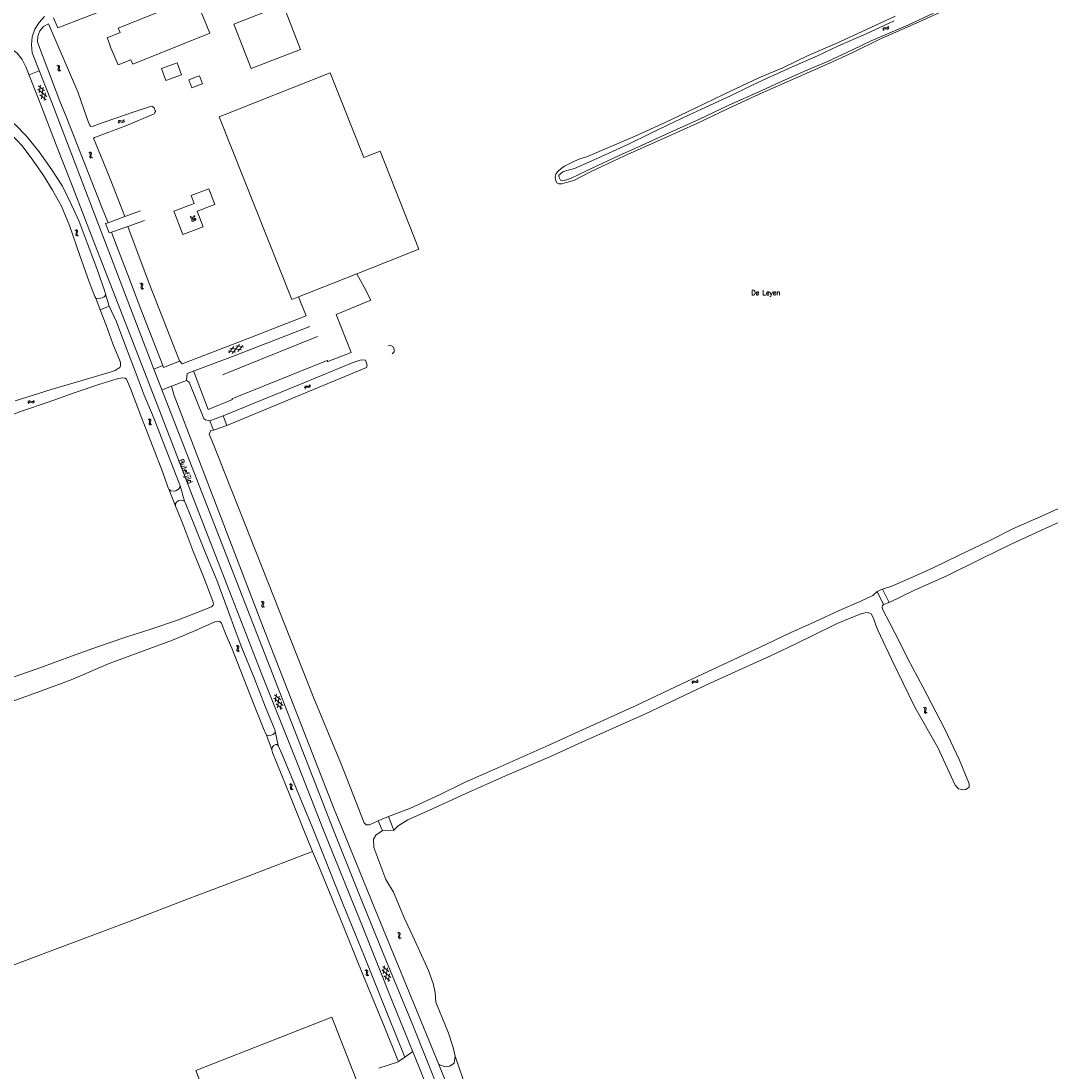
# Model space of a CAD drawing. Header units: metres. Extents: x 189705 to 199106, y 581686 to 588448.
# Tile 289 of 555: x 193174 to 193574, y 585906 to 586314. Entities that reach past the tile are written whole.
import ezdxf

# ---------------------------------------------------------------- set-up
doc = ezdxf.new("R2010")
doc.units = ezdxf.units.M
doc.layers.add('B-WA-OG-GBKN-G', color=7, linetype='Continuous', lineweight=18)
doc.styles.add('Style-STANDARD', font='STANDARD.shx')

msp = doc.modelspace()

# ---------------------------------------------------------------- linework, layer by layer
at = {"layer": 'B-WA-OG-GBKN-G'}
for p, q in [((193510.716, 586311.372), (193510.866, 586311.752)), ((193508.659, 586310.577), (193508.808, 586310.956)), ((193508.808, 586310.956), (193509.029, 586311.198)), ((193508.891, 586310.138), (193509.042, 586310.516)), ((193509.029, 586311.198), (193509.363, 586311.251)), ((193509.042, 586310.516), (193509.266, 586310.756)), ((193509.266, 586310.756), (193509.588, 586310.808)), ((193509.363, 586311.251), (193509.761, 586311.164)), ((193509.588, 586310.808), (193509.994, 586310.725)), ((193509.761, 586311.164), (193510.16, 586311.077)), ((193509.994, 586310.725), (193510.393, 586310.636)), ((193510.16, 586311.077), (193510.485, 586311.126)), ((193510.393, 586310.636), (193510.718, 586310.685)), ((193510.485, 586311.126), (193510.716, 586311.372)), ((193510.718, 586310.685), (193510.947, 586310.933)), ((193510.947, 586310.933), (193511.098, 586311.313)), ((193187.672, 586296.466), (193188.048, 586296.309)), ((193188.048, 586296.309), (193188.285, 586296.082)), ((193188.115, 586296.691), (193188.492, 586296.537)), ((193188.243, 586295.354), (193188.148, 586294.957)), ((193188.332, 586295.759), (193188.243, 586295.354)), ((193188.285, 586296.082), (193188.332, 586295.759)), ((193188.492, 586296.537), (193188.73, 586296.312)), ((193188.685, 586295.581), (193188.592, 586295.183)), ((193188.778, 586295.977), (193188.685, 586295.581)), ((193188.73, 586296.312), (193188.778, 586295.977)), ((193188.148, 586294.957), (193188.192, 586294.631)), ((193188.192, 586294.631), (193188.435, 586294.398)), ((193188.435, 586294.398), (193188.813, 586294.242)), ((193188.592, 586295.183), (193188.636, 586294.857)), ((193188.636, 586294.857), (193188.878, 586294.623)), ((193188.878, 586294.623), (193189.256, 586294.467)), ((193180.258, 586287.318), (193183.826, 586284.419)), ((193180.593, 586288.608), (193182.96, 586286.685)), ((193180.814, 586285.865), (193181.296, 586288.877)), ((193181.679, 586283.599), (193182.405, 586288.137)), ((193181.122, 586285.056), (193183.489, 586283.131)), ((193182.787, 586282.863), (193183.269, 586285.877)), ((193211.678, 586274.855), (193211.919, 586275.076)), ((193211.919, 586275.076), (193212.257, 586275.1)), ((193212.257, 586275.1), (193212.645, 586274.979)), ((193212.645, 586274.979), (193213.035, 586274.858)), ((193213.035, 586274.858), (193213.364, 586274.878)), ((193213.364, 586274.878), (193213.615, 586275.102)), ((193213.615, 586275.102), (193213.797, 586275.468)), ((193213.807, 586274.645), (193213.99, 586275.01)), ((193211.497, 586274.49), (193211.678, 586274.855)), ((193211.689, 586274.033), (193211.873, 586274.396)), ((193211.873, 586274.396), (193212.117, 586274.616)), ((193212.117, 586274.616), (193212.442, 586274.64)), ((193212.442, 586274.64), (193212.84, 586274.521)), ((193212.84, 586274.521), (193213.229, 586274.398)), ((193213.229, 586274.398), (193213.557, 586274.418)), ((193213.557, 586274.418), (193213.807, 586274.645)), ((193200.084, 586262.726), (193200.451, 586262.548)), ((193200.539, 586262.925), (193200.907, 586262.749)), ((193200.907, 586262.749), (193201.131, 586262.511)), ((193200.451, 586262.548), (193200.674, 586262.307)), ((193200.59, 586261.583), (193200.472, 586261.192)), ((193200.472, 586261.192), (193200.498, 586260.864)), ((193200.498, 586260.864), (193200.728, 586260.617)), ((193200.702, 586261.982), (193200.59, 586261.583)), ((193200.674, 586262.307), (193200.702, 586261.982)), ((193200.728, 586260.617), (193201.096, 586260.44)), ((193201.044, 586261.784), (193200.929, 586261.392)), ((193200.929, 586261.392), (193200.954, 586261.064)), ((193200.954, 586261.064), (193201.182, 586260.816)), ((193201.16, 586262.174), (193201.044, 586261.784)), ((193201.131, 586262.511), (193201.16, 586262.174)), ((193201.182, 586260.816), (193201.551, 586260.639)), ((193194.714, 586232.526), (193195.077, 586232.341)), ((193195.199, 586231.374), (193195.075, 586230.986)), ((193195.075, 586230.986), (193195.094, 586230.657)), ((193195.077, 586232.341), (193195.296, 586232.097)), ((193195.094, 586230.657), (193195.319, 586230.406)), ((193195.172, 586232.717), (193195.537, 586232.535)), ((193195.319, 586231.772), (193195.199, 586231.374)), ((193195.296, 586232.097), (193195.319, 586231.772)), ((193195.319, 586230.406), (193195.684, 586230.222)), ((193195.657, 586231.567), (193195.535, 586231.178)), ((193195.535, 586231.178), (193195.554, 586230.849)), ((193195.537, 586232.535), (193195.757, 586232.293)), ((193195.554, 586230.849), (193195.778, 586230.598)), ((193195.78, 586231.955), (193195.657, 586231.567)), ((193195.757, 586232.293), (193195.78, 586231.955)), ((193195.778, 586230.598), (193196.143, 586230.413)), ((193220.014, 586211.783), (193220.379, 586211.602)), ((193220.379, 586211.602), (193220.601, 586211.36)), ((193220.511, 586210.636), (193220.391, 586210.246)), ((193220.391, 586210.246), (193220.414, 586209.918)), ((193220.414, 586209.918), (193220.642, 586209.669)), ((193220.47, 586211.979), (193220.837, 586211.801)), ((193220.627, 586211.035), (193220.511, 586210.636)), ((193220.601, 586211.36), (193220.627, 586211.035)), ((193220.642, 586209.669), (193221.009, 586209.489)), ((193220.837, 586211.801), (193221.059, 586211.561)), ((193220.967, 586210.834), (193220.849, 586210.443)), ((193220.849, 586210.443), (193220.872, 586210.115)), ((193220.872, 586210.115), (193221.098, 586209.866)), ((193221.086, 586211.223), (193220.967, 586210.834)), ((193221.059, 586211.561), (193221.086, 586211.223)), ((193221.098, 586209.866), (193221.465, 586209.685)), ((193257.242, 586185.08), (193254.233, 586185.576)), ((193254.499, 586184.871), (193256.432, 586187.23)), ((193259.513, 586185.935), (193254.977, 586186.682)), ((193255.786, 586184.531), (193258.701, 586188.086)), ((193260.254, 586187.039), (193257.241, 586187.535)), ((193258.053, 586185.384), (193259.988, 586187.743)), ((193283.973, 586171.185), (193284.081, 586171.578)), ((193284.081, 586171.578), (193284.275, 586171.841)), ((193284.249, 586170.772), (193284.36, 586171.165)), ((193284.275, 586171.841), (193284.602, 586171.929)), ((193284.36, 586171.165), (193284.557, 586171.427)), ((193284.557, 586171.427), (193284.872, 586171.512)), ((193284.602, 586171.929), (193285.007, 586171.884)), ((193284.872, 586171.512), (193285.285, 586171.472)), ((193285.007, 586171.884), (193285.413, 586171.84)), ((193285.285, 586171.472), (193285.69, 586171.426)), ((193285.413, 586171.84), (193285.731, 586171.923)), ((193285.69, 586171.426), (193286.009, 586171.509)), ((193285.731, 586171.923), (193285.934, 586172.191)), ((193285.934, 586172.191), (193286.044, 586172.585)), ((193286.009, 586171.509), (193286.211, 586171.779)), ((193286.211, 586171.779), (193286.321, 586172.172)), ((193176.445, 586165.56), (193176.643, 586165.916)), ((193176.615, 586165.094), (193176.816, 586165.448)), ((193176.643, 586165.916), (193176.895, 586166.125)), ((193176.816, 586165.448), (193177.07, 586165.656)), ((193176.895, 586166.125), (193177.234, 586166.133)), ((193177.07, 586165.656), (193177.396, 586165.664)), ((193177.234, 586166.133), (193177.616, 586165.993)), ((193177.396, 586165.664), (193177.788, 586165.527)), ((193177.616, 586165.993), (193177.999, 586165.853)), ((193177.788, 586165.527), (193178.17, 586165.385)), ((193177.999, 586165.853), (193178.328, 586165.858)), ((193178.17, 586165.385), (193178.499, 586165.389)), ((193178.328, 586165.858), (193178.59, 586166.07)), ((193178.499, 586165.389), (193178.76, 586165.603)), ((193178.59, 586166.07), (193178.79, 586166.426)), ((193178.76, 586165.603), (193178.96, 586165.96)), ((193223.166, 586159.026), (193223.53, 586158.842)), ((193223.53, 586158.842), (193223.749, 586158.599)), ((193223.655, 586157.876), (193223.532, 586157.487)), ((193223.532, 586157.487), (193223.553, 586157.158)), ((193223.553, 586157.158), (193223.779, 586156.908)), ((193223.623, 586159.219), (193223.988, 586159.038)), ((193223.773, 586158.273), (193223.655, 586157.876)), ((193223.749, 586158.599), (193223.773, 586158.273)), ((193223.779, 586156.908), (193224.145, 586156.726)), ((193223.988, 586159.038), (193224.21, 586158.797)), ((193224.112, 586158.07), (193223.992, 586157.68)), ((193223.992, 586157.68), (193224.012, 586157.352)), ((193224.012, 586157.352), (193224.237, 586157.101)), ((193224.234, 586158.459), (193224.112, 586158.07)), ((193224.21, 586158.797), (193224.234, 586158.459)), ((193224.237, 586157.101), (193224.603, 586156.918)), ((193267.071, 586088.188), (193267.427, 586087.989)), ((193267.427, 586087.989), (193267.636, 586087.736)), ((193267.646, 586087.41), (193267.51, 586087.018)), ((193267.537, 586088.361), (193267.894, 586088.164)), ((193267.636, 586087.736), (193267.646, 586087.41)), ((193267.975, 586087.192), (193267.838, 586086.808)), ((193267.894, 586088.164), (193268.104, 586087.914)), ((193268.114, 586087.575), (193267.975, 586087.192)), ((193268.104, 586087.914), (193268.114, 586087.575)), ((193267.51, 586087.018), (193267.37, 586086.634)), ((193267.37, 586086.634), (193267.377, 586086.305)), ((193267.377, 586086.305), (193267.592, 586086.046)), ((193267.592, 586086.046), (193267.949, 586085.847)), ((193267.838, 586086.808), (193267.844, 586086.479)), ((193267.844, 586086.479), (193268.058, 586086.218)), ((193268.058, 586086.218), (193268.415, 586086.02)), ((193257.338, 586070.994), (193257.699, 586070.805)), ((193257.799, 586071.18), (193258.161, 586070.993)), ((193258.161, 586070.993), (193258.378, 586070.749)), ((193257.81, 586069.836), (193257.681, 586069.449)), ((193257.681, 586069.449), (193257.696, 586069.121)), ((193257.696, 586069.121), (193257.919, 586068.867)), ((193257.699, 586070.805), (193257.915, 586070.558)), ((193257.934, 586070.232), (193257.81, 586069.836)), ((193257.915, 586070.558), (193257.934, 586070.232)), ((193257.919, 586068.867), (193258.281, 586068.679)), ((193258.27, 586070.024), (193258.143, 586069.636)), ((193258.143, 586069.636), (193258.159, 586069.307)), ((193258.159, 586069.307), (193258.379, 586069.053)), ((193258.397, 586070.41), (193258.27, 586070.024)), ((193258.378, 586070.749), (193258.397, 586070.41)), ((193258.379, 586069.053), (193258.742, 586068.865)), ((193434.518, 586056.641), (193434.667, 586057.02)), ((193434.667, 586057.02), (193434.888, 586057.262)), ((193434.75, 586056.202), (193434.901, 586056.58)), ((193434.888, 586057.262), (193435.222, 586057.315)), ((193434.901, 586056.58), (193435.125, 586056.82)), ((193435.125, 586056.82), (193435.447, 586056.872)), ((193435.222, 586057.315), (193435.62, 586057.228)), ((193435.447, 586056.872), (193435.853, 586056.789)), ((193435.62, 586057.228), (193436.019, 586057.141)), ((193435.853, 586056.789), (193436.252, 586056.7)), ((193436.019, 586057.141), (193436.344, 586057.19)), ((193436.252, 586056.7), (193436.577, 586056.749)), ((193436.344, 586057.19), (193436.575, 586057.436)), ((193436.575, 586057.436), (193436.725, 586057.816)), ((193436.577, 586056.749), (193436.806, 586056.997)), ((193436.806, 586056.997), (193436.957, 586057.377)), ((193272.018, 586050.613), (193275.618, 586047.753)), ((193272.339, 586051.906), (193274.728, 586050.008)), ((193272.59, 586049.166), (193273.04, 586052.183)), ((193273.479, 586046.909), (193274.157, 586051.455)), ((193272.907, 586048.36), (193275.294, 586046.461)), ((193274.595, 586046.185), (193275.045, 586049.205)), ((193524.482, 586046.935), (193524.848, 586046.756)), ((193524.848, 586046.756), (193525.07, 586046.514)), ((193524.938, 586047.133), (193525.305, 586046.956)), ((193525.07, 586046.514), (193525.098, 586046.189)), ((193525.305, 586046.956), (193525.529, 586046.717)), ((193525.556, 586046.379), (193525.439, 586045.99)), ((193525.529, 586046.717), (193525.556, 586046.379)), ((193524.984, 586045.79), (193524.864, 586045.4)), ((193524.864, 586045.4), (193524.888, 586045.072)), ((193524.888, 586045.072), (193525.117, 586044.824)), ((193525.098, 586046.189), (193524.984, 586045.79)), ((193525.117, 586044.824), (193525.485, 586044.645)), ((193525.439, 586045.99), (193525.322, 586045.598)), ((193525.322, 586045.598), (193525.346, 586045.27)), ((193525.346, 586045.27), (193525.573, 586045.022)), ((193525.573, 586045.022), (193525.941, 586044.843)), ((193278.041, 586017.208), (193278.411, 586017.037)), ((193278.411, 586017.037), (193278.639, 586016.802)), ((193278.571, 586016.076), (193278.462, 586015.683)), ((193278.462, 586015.683), (193278.494, 586015.355)), ((193278.491, 586017.417), (193278.863, 586017.249)), ((193278.494, 586015.355), (193278.73, 586015.113)), ((193278.675, 586016.477), (193278.571, 586016.076)), ((193278.639, 586016.802), (193278.675, 586016.477)), ((193278.73, 586015.113), (193279.102, 586014.944)), ((193278.863, 586017.249), (193279.092, 586017.016)), ((193279.021, 586016.287), (193278.914, 586015.893)), ((193278.914, 586015.893), (193278.947, 586015.565)), ((193278.947, 586015.565), (193279.18, 586015.323)), ((193279.128, 586016.679), (193279.021, 586016.287)), ((193279.092, 586017.016), (193279.128, 586016.679)), ((193279.18, 586015.323), (193279.552, 586015.153)), ((193320.068, 585959.414), (193320.436, 585959.238)), ((193320.436, 585959.238), (193320.661, 585958.999)), ((193320.583, 585958.274), (193320.468, 585957.883)), ((193320.468, 585957.883), (193320.496, 585957.555)), ((193320.496, 585957.555), (193320.728, 585957.31)), ((193320.522, 585959.616), (193320.891, 585959.444)), ((193320.692, 585958.675), (193320.583, 585958.274)), ((193320.661, 585958.999), (193320.692, 585958.675)), ((193320.728, 585957.31), (193321.098, 585957.135)), ((193320.891, 585959.444), (193321.117, 585959.207)), ((193321.036, 585958.479), (193320.923, 585958.086)), ((193320.923, 585958.086), (193320.951, 585957.759)), ((193320.951, 585957.759), (193321.181, 585957.513)), ((193321.149, 585958.87), (193321.036, 585958.479)), ((193321.117, 585959.207), (193321.149, 585958.87)), ((193321.181, 585957.513), (193321.551, 585957.338)), ((193307.402, 585944.879), (193307.779, 585944.726)), ((193307.779, 585944.726), (193308.018, 585944.5)), ((193307.842, 585945.108), (193308.221, 585944.958)), ((193308.018, 585944.5), (193308.069, 585944.178)), ((193308.221, 585944.958), (193308.461, 585944.735)), ((193308.512, 585944.4), (193308.423, 585944.003)), ((193308.461, 585944.735), (193308.512, 585944.4)), ((193313.989, 585944.994), (193317.525, 585942.057)), ((193314.337, 585946.28), (193316.684, 585944.331)), ((193314.529, 585943.535), (193315.043, 585946.541)), ((193315.369, 585941.259), (193316.145, 585945.789)), ((193307.983, 585943.772), (193307.892, 585943.375)), ((193307.892, 585943.375), (193307.94, 585943.049)), ((193307.94, 585943.049), (193308.186, 585942.818)), ((193308.069, 585944.178), (193307.983, 585943.772)), ((193308.186, 585942.818), (193308.565, 585942.666)), ((193308.423, 585944.003), (193308.334, 585943.605)), ((193308.334, 585943.605), (193308.382, 585943.279)), ((193308.382, 585943.279), (193308.626, 585943.048)), ((193308.626, 585943.048), (193309.005, 585942.895)), ((193314.828, 585942.722), (193317.174, 585940.772)), ((193316.469, 585940.511), (193316.984, 585943.521))]:
    msp.add_line(p, q, dxfattribs=at)
at = {"layer": 'B-WA-OG-GBKN-G', "flags": 128}
for points in [[(193188.089, 586311.079), (193241.839, 586332.009)], [(193247.096, 586309.13), (193241.487, 586323.074), (193211.581, 586311.045), (193212.307, 586309.286), (193207.265, 586307.266), (193208.457, 586304.289), (193208.354, 586304.248), (193210.183, 586299.68), (193210.285, 586299.721), (193211.477, 586296.744), (193216.509, 586298.758)], [(193256.539, 586312.584), (193263.284, 586295.325), (193282.368, 586302.783), (193275.623, 586320.042), (193256.539, 586312.584)], [(193532.289, 586317.785), (193520.565, 586312.493), (193507.297, 586306.649), (193497.071, 586301.591), (193486.762, 586296.936), (193474.752, 586291.594), (193460.718, 586285.422), (193448.088, 586279.504), (193436.391, 586273.967), (193423.743, 586268.231), (193408.314, 586261.421), (193395.142, 586255.198), (193388.64, 586251.816), (193386.703, 586251.242), (193384.857, 586250.746), (193384.022, 586250.54), (193382.809, 586250.459), (193381.983, 586250.937), (193381.537, 586252.098), (193381.351, 586253.22), (193381.805, 586254.476), (193382.512, 586255.38), (193383.649, 586256.42), (193385.04, 586257.328), (193387.038, 586258.404), (193388.689, 586259.161), (193391.182, 586260.327)], [(193528.437, 586316.78), (193518.695, 586312.364), (193510.487, 586308.857), (193504.162, 586306.051), (193497.145, 586302.662), (193486.907, 586297.864), (193477.982, 586294.121), (193468.215, 586289.802), (193461.889, 586286.931), (193448.633, 586280.923), (193437.439, 586275.652), (193425.9, 586270.408), (193414.948, 586265.462), (193405.987, 586261.344), (193393.775, 586255.75), (193387.287, 586252.648), (193385.819, 586252.092), (193384.306, 586251.666), (193383.426, 586251.93), (193382.875, 586252.922), (193382.833, 586253.828), (193383.388, 586254.367), (193384.414, 586255.185)], [(193391.182, 586260.327), (193393.328, 586260.881), (193394.816, 586261.489), (193401.173, 586264.187), (193412.424, 586269.067), (193424.107, 586274.402), (193435.758, 586279.861), (193447.056, 586285.301), (193458.296, 586290.67), (193461.403, 586292.081), (193469.833, 586295.632), (193479.725, 586300.354), (193490.888, 586305.219), (193502.123, 586310.402), (193513.521, 586315.702)], [(193182.956, 586315.487), (193180.795, 586313.232), (193179.168, 586310.565), (193178.152, 586307.612), (193177.794, 586304.508), (193178.111, 586301.401)], [(193184.43, 586312.666), (193182.495, 586311.595), (193181.048, 586309.922), (193180.266, 586307.853), (193180.246, 586305.641), (193180.99, 586303.558)], [(193184.43, 586312.666), (193195.802, 586286.304)], [(193188.089, 586311.079), (193186.436, 586314.983)], [(193384.414, 586255.185), (193385.947, 586255.748), (193387.428, 586256.128), (193388.915, 586256.514), (193393.321, 586258.456), (193400.833, 586261.731), (193409.82, 586265.881), (193418.352, 586270.131), (193425.036, 586273.356), (193433.175, 586277.203), (193441.64, 586281.042), (193449.473, 586284.733), (193456.927, 586288.386), (193462.031, 586290.737), (193473.246, 586295.797), (193483.379, 586300.322), (193491.523, 586304.082), (193502.216, 586308.865), (193513.184, 586313.828)], [(193247.096, 586309.13), (193217.2, 586297.049), (193216.509, 586298.758)], [(193175.708, 586296.024), (193174.236, 586298.811), (193172.218, 586301.233), (193169.742, 586303.183), (193166.915, 586304.578), (193163.86, 586305.356), (193160.711, 586305.484), (193157.603, 586304.956)], [(193188.816, 586282.696), (193180.99, 586303.558)], [(193185.712, 586282.093), (193178.111, 586301.401)], [(193175.708, 586296.024), (193181.779, 586280.535)], [(193230.112, 586290.615), (193228.394, 586295.339), (193234.452, 586297.523), (193236.164, 586292.815), (193230.112, 586290.615)], [(193180.864, 586294.407), (193176.946, 586292.865)], [(193243.191, 586288.933), (193240.138, 586287.786), (193238.961, 586290.918), (193242.014, 586292.065)], [(193242.014, 586292.065), (193243.085, 586292.469), (193244.263, 586289.335), (193243.191, 586288.933)], [(193281.651, 586206.534), (193279.088, 586205.516), (193250.839, 586276.609), (193293.866, 586293.706), (193306.976, 586260.715), (193313.295, 586263.226), (193328.435, 586225.124), (193304.32, 586215.542)], [(193134.384, 586289.209), (193135.877, 586289.465), (193137.833, 586289.602), (193139.885, 586289.459), (193141.436, 586289.246), (193142.875, 586288.922), (193148.814, 586287.118), (193155.278, 586284.53), (193160.822, 586281.502), (193165.947, 586277.96), (193171.461, 586273.551), (193175.937, 586269.02), (193180.768, 586263.009), (193185.7, 586255.922), (193189.904, 586249.64), (193193.408, 586242.303), (193196.347, 586235.815), (193199.542, 586227.619), (193203.18, 586217.604), (193206.373, 586208.652), (193206.585, 586207.608)], [(193202.793, 586206.069), (193202.469, 586206.676), (193200.264, 586212.457), (193196.633, 586222.662), (193192.634, 586234.321), (193189.457, 586241.846), (193186.034, 586247.996), (193182.545, 586253.755), (193178.353, 586259.732), (193174.16, 586265.311), (193169.833, 586269.997), (193165.075, 586274.131), (193159.579, 586277.947), (193154.023, 586281.099), (193148.262, 586283.489), (193143.261, 586284.926), (193139.026, 586285.499), (193136.934, 586285.486), (193134.978, 586285.335), (193134.26, 586285.129), (193132.891, 586284.84), (193127.248, 586283.058), (193116.054, 586279.905), (193103.37, 586276.223)], [(193195.802, 586286.304), (193197.196, 586282.564), (193200.049, 586274.313), (193200.442, 586273.418), (193200.816, 586272.929), (193201.424, 586272.768), (193206.075, 586274.428), (193218.134, 586278.597), (193224.112, 586280.593), (193224.621, 586280.662), (193225, 586280.478), (193225.501, 586279.988), (193226.015, 586278.633), (193225.755, 586278.256), (193225.519, 586277.751), (193214.469, 586273.085), (193202.712, 586268.708), (193202.301, 586268.46), (193201.994, 586268.312), (193201.917, 586268.237), (193205.6, 586259.389), (193208.37, 586252.41), (193210.478, 586247.118), (193214.078, 586237.813)], [(193181.779, 586280.535), (193181.865, 586280.235), (193187.146, 586266.344), (193194.031, 586248.782), (193202.333, 586227.337), (193209.487, 586209.034), (193219.945, 586182.092), (193228.299, 586160.671), (193241.741, 586125.73), (193254.038, 586094.186), (193267.657, 586059.166), (193280.552, 586026.75), (193291.062, 586000)], [(193225.347, 586178.511), (193185.712, 586282.093)], [(193205.061, 586241.733), (193191.609, 586276.038), (193188.816, 586282.696)], [(193246.773, 586248.546), (193249.051, 586242.42), (193242.289, 586239.906), (193244.562, 586233.792), (193236.617, 586230.838), (193233.229, 586239.952), (193241.015, 586242.846), (193239.853, 586245.973), (193246.773, 586248.546)], [(193214.078, 586237.813), (193207.637, 586235.417), (193205.061, 586241.733)], [(193214.078, 586237.813), (193220.237, 586240.036)], [(193208.904, 586231.688), (193208.063, 586231.497), (193206.666, 586235.076), (193207.637, 586235.417)], [(193221.757, 586236.252), (193215.292, 586233.907)], [(193208.904, 586231.688), (193215.292, 586233.907)], [(193220.362, 586201.834), (193215.245, 586215.151), (193210.227, 586228.288), (193208.904, 586231.688)], [(193215.292, 586233.907), (193223.635, 586211.8)], [(193304.32, 586215.542), (193281.651, 586206.534)], [(193292.785, 586181.813), (193292.968, 586181.397), (193302.128, 586185.011), (193296.321, 586199.79), (193309.708, 586205.358), (193307.161, 586210.361), (193304.32, 586215.542)], [(193223.635, 586211.8), (193235.319, 586181.695)], [(193206.585, 586207.608), (193206.479, 586206.989), (193206.034, 586206.587), (193205.297, 586206.256), (193204.057, 586205.882), (193203.158, 586205.852), (193202.793, 586206.069)], [(193202.793, 586206.069), (193204.487, 586201.577)], [(193206.585, 586207.608), (193208.095, 586202.902)], [(193281.651, 586206.534), (193284.559, 586199.238), (193260.987, 586190.054), (193236.394, 586180.529), (193235.319, 586181.695)], [(193171.516, 586166.111), (193185.485, 586170.624), (193197.905, 586174.217), (193208.819, 586177.423), (193210.385, 586178.004), (193211.56, 586178.705), (193212.122, 586179.185), (193212.398, 586179.725), (193212.395, 586180.788), (193212.299, 586181.401), (193209.445, 586188.279), (193206.9, 586195.613), (193204.487, 586201.577)], [(193204.487, 586201.577), (193208.095, 586202.902)], [(193208.095, 586202.902), (193210.853, 586196.846), (193214.565, 586187.156), (193218.173, 586177.766), (193221.703, 586168.395), (193225.573, 586159.22), (193229.956, 586147.755), (193234.076, 586137.131), (193235.253, 586134.24), (193235.576, 586133.112)], [(193220.362, 586201.834), (193228.849, 586179.91)], [(193238.076, 586174.133), (193238.323, 586176.84), (193255.959, 586183.418), (193286.049, 586195.099)], [(193289.04, 586191.161), (193252.1, 586176.302)], [(193318.07, 586184.413), (193318.75, 586185.207), (193318.864, 586186.247), (193318.372, 586187.17), (193317.446, 586187.654), (193316.407, 586187.532)], [(193229.136, 586179.169), (193235.356, 586181.598)], [(193235.319, 586181.695), (193235.356, 586181.598)], [(193253.731, 586156.652), (193308.104, 586179.153), (193308.351, 586180.053), (193307.597, 586181.999), (193306.84, 586182.144), (193305.55, 586182.044), (193302.457, 586180.883), (193283.752, 586173.199), (193252.326, 586160.319)], [(193255.744, 586166.979), (193292.785, 586181.813)], [(193228.849, 586179.91), (193225.347, 586178.511)], [(193294.954, 586000), (193225.347, 586178.511)], [(193228.849, 586179.91), (193229.136, 586179.169)], [(193240.817, 586177.77), (193246.53, 586162.742), (193255.914, 586166.63), (193255.744, 586166.979)], [(193231.237, 586131.815), (193231.004, 586132.389), (193228.878, 586138.262), (193224.921, 586148.696), (193220.614, 586159.724), (193216.334, 586170.908), (193214.781, 586174.543), (193214.273, 586174.975), (193213.29, 586175.141), (193212.416, 586175.026), (193211.118, 586174.776), (193204.431, 586172.593), (193194.86, 586169.383), (193184.316, 586165.622), (193174.294, 586162.244), (193162.419, 586157.94)], [(193238.076, 586174.133), (193232.226, 586171.898)], [(193247.102, 586158.466), (193245.518, 586158.734), (193244.821, 586159.343), (193239.127, 586173.406), (193238.076, 586174.133)], [(193228.589, 586170.495), (193232.226, 586171.898)], [(193232.226, 586171.898), (193233.307, 586168.302), (193243.821, 586140.938), (193268.65, 586076.163), (193295.523, 586007.438), (193298.564, 586000)], [(193247.102, 586158.466), (193252.326, 586160.319)], [(193248.589, 586154.717), (193247.102, 586158.466)], [(193253.731, 586156.652), (193248.589, 586154.717)], [(193253.731, 586156.652), (193252.326, 586160.319)], [(193312.531, 586002.941), (193309.249, 586001.451), (193307.874, 586001.415), (193307.194, 586002.193), (193298.358, 586024.686), (193287.61, 586050.672), (193269.721, 586095.818), (193248.648, 586149.251), (193246.949, 586153.232), (193247.506, 586154.612), (193248.589, 586154.717)], [(193235.576, 586133.112), (193235.443, 586132.434), (193234.992, 586131.856), (193233.947, 586131.253), (193233.242, 586131.04), (193232.011, 586131.193), (193231.237, 586131.815)], [(193235.576, 586133.112), (193237.322, 586127.146)], [(193231.237, 586131.815), (193233.875, 586125.26)], [(193214.506, 586074.37), (193224.291, 586077.423), (193234.542, 586080.983), (193242.822, 586084.229), (193247.814, 586086.072), (193248.455, 586086.819), (193248.594, 586087.34), (193248.336, 586088.273), (193244.805, 586097.5), (193240.497, 586108.065), (193237.064, 586117.324), (193234.302, 586124.013), (193233.875, 586125.26)], [(193233.875, 586125.26), (193233.774, 586126.225), (193234.291, 586126.966), (193235.081, 586127.381), (193236.216, 586127.579), (193237.322, 586127.146)], [(193237.322, 586127.146), (193237.821, 586126.01), (193241.198, 586117.748), (193245.609, 586106.661), (193249.821, 586096.487), (193253.906, 586085.538), (193257.351, 586076.031), (193259.621, 586070.165), (193264.385, 586058.525), (193268.765, 586047.144), (193272.375, 586038.334), (193272.52, 586037.74)], [(193508.629, 586093.035), (193512.277, 586094.123), (193520.525, 586097.753), (193528.246, 586101.249), (193538.361, 586106.177), (193549.825, 586111.613), (193559.549, 586116.505), (193571.051, 586121.622), (193584.32, 586127.635)], [(193586.504, 586123.187), (193571.807, 586116.537), (193558.844, 586110.62), (193546.923, 586104.796), (193533.65, 586098.158), (193521.001, 586092.598), (193511.154, 586087.83)], [(193316.658, 586004.672), (193325.207, 586007.85), (193336.456, 586013.027), (193346.412, 586017.933), (193359.091, 586023.597), (193377.73, 586031.876), (193394.815, 586039.589), (193412.798, 586047.813), (193430.546, 586056.232), (193450.521, 586065.557), (193463.28, 586071.489), (193472.736, 586076.037), (193482.243, 586080.292), (193491.77, 586084.716), (193500.135, 586088.261), (193504.785, 586090.555), (193506.542, 586092.01)], [(193508.629, 586093.035), (193506.542, 586092.01)], [(193506.542, 586092.01), (193509.003, 586086.962)], [(193511.154, 586087.83), (193508.629, 586093.035)], [(193511.154, 586087.83), (193509.003, 586086.962)], [(193509.003, 586086.962), (193508.617, 586086.6), (193508.47, 586085.846), (193508.674, 586084.921), (193511.499, 586079.722), (193515.341, 586072.228), (193518.407, 586065.902), (193524.212, 586055.058), (193532.692, 586038.862), (193538.567, 586026.518), (193542.23, 586017.271), (193542.272, 586016.058), (193540.997, 586015.103), (193539.889, 586015.009), (193538.101, 586015.434), (193536.846, 586016.826), (193530.078, 586031.449), (193521.208, 586047.175), (193512.122, 586065.796), (193507.819, 586074.827), (193506.911, 586076.797), (193505.959, 586079.052), (193505.363, 586080.981), (193504.726, 586082.448), (193504.158, 586083.368), (193502.983, 586083.868), (193501.811, 586083.822), (193500.215, 586083.335), (193490.919, 586079.574), (193480.732, 586074.574), (193471.465, 586070.077), (193465.029, 586067.018), (193441.628, 586056.471), (193416.158, 586044.393), (193392.054, 586033.636), (193379.527, 586027.93), (193362.095, 586020.445), (193346.343, 586013.401), (193333.9, 586007.711), (193324.132, 586003.341), (193320.329, 586001.058), (193319.308, 586000)], [(193269.238, 586036.203), (193268.042, 586038.806), (193264.36, 586047.89), (193260.362, 586058.09), (193255.704, 586070.021), (193253.38, 586075.405), (193251.647, 586079.764), (193251.03, 586080.457), (193250.235, 586080.557), (193249.113, 586080.221), (193240.739, 586076.467), (193232.712, 586073.096), (193221.444, 586069.044), (193208.101, 586064.064), (193193.223, 586057.721), (193178.832, 586052.424), (193163.625, 586047.054)], [(193168.888, 586058.167), (193181.06, 586062.451), (193193.832, 586067.11), (193203.512, 586070.545), (193214.506, 586074.37)], [(193272.52, 586037.74), (193272.476, 586036.988), (193271.818, 586036.516), (193270.956, 586036.279), (193270.016, 586036.172), (193269.238, 586036.203)], [(193269.238, 586036.203), (193271.202, 586030.522)], [(193272.52, 586037.74), (193273.693, 586032.264)], [(193273.693, 586032.264), (193273.189, 586032.577), (193272.759, 586032.659), (193272.091, 586032.186), (193271.704, 586031.785), (193271.367, 586031.383), (193271.202, 586030.522)], [(193271.202, 586030.522), (193271.491, 586029.45), (193278.264, 586012.881), (193283.456, 586000)], [(193287.162, 586000), (193280.964, 586015.002), (193275.293, 586028.708), (193273.693, 586032.264)], [(193312.531, 586002.941), (193316.658, 586004.672)], [(193313.843, 586000), (193312.531, 586002.941)], [(193318.465, 586000), (193316.658, 586004.672)], [(193283.456, 586000), (193287.103, 585991.042), (193289.445, 585985.54), (193297.712, 585965.333), (193306.857, 585942.513), (193314.866, 585923.168), (193320.481, 585909.299)], [(193322.936, 585911.091), (193316.521, 585927.217), (193307.119, 585950.519), (193298.93, 585970.396), (193287.162, 586000)], [(193332.454, 585857.221), (193342.595, 585861.52), (193345.042, 585865.636), (193344.934, 585865.903), (193336.382, 585887.075), (193328.702, 585906.777), (193318.426, 585931.929), (193306.008, 585963.116), (193291.062, 586000)], [(193415.695, 585755.547), (193400.968, 585748.937), (193395.952, 585750.663), (193385.21, 585777.438), (193377.073, 585796.986), (193367.906, 585819.119), (193355.365, 585849.697), (193344.26, 585877.766), (193334.34, 585902.793), (193326.019, 585923.533), (193315.796, 585948.304), (193305.389, 585974.116), (193294.954, 586000)], [(193298.564, 586000), (193312.626, 585965.608), (193336.153, 585908.26)], [(193342.451, 585911.462), (193341.757, 585914.814), (193339.863, 585920.449), (193335.044, 585932.424), (193334.742, 585936.253), (193333.968, 585939.763), (193332.158, 585944.766), (193326.066, 585958.075), (193322.821, 585964.965), (193318.605, 585975.245), (193315.611, 585980.083), (193310.946, 585992.611), (193310.806, 585995.81), (193311.625, 585997.355), (193314.22, 585999.154)], [(193314.22, 585999.154), (193313.843, 586000)], [(193318.706, 585999.376), (193314.22, 585999.154)], [(193318.706, 585999.376), (193318.465, 586000)], [(193319.308, 586000), (193318.706, 585999.376)], [(193287.103, 585991.042), (193261.998, 585981.453), (193238.136, 585972.329), (193217.237, 585964.314)], [(193123.266, 585929.145), (193217.237, 585964.314)], [(193306.263, 585896.845), (193294.566, 585926.628), (193241.739, 585905.879), (193253.436, 585876.097)], [(193322.936, 585911.091), (193326.07, 585913.279)], [(193320.481, 585909.299), (193312.89, 585906.797)], [(193322.936, 585911.091), (193320.456, 585909.36)], [(193336.153, 585908.26), (193338.647, 585907.368), (193340.423, 585907.578), (193342.113, 585908.813), (193342.451, 585911.462)], [(193341.05, 585895.978), (193336.153, 585908.26)], [(193347.001, 585898.303), (193342.451, 585911.462)]]:
    msp.add_lwpolyline(points, dxfattribs=at)

# ---------------------------------------------------------------- texts
at = {"layer": 'B-WA-OG-GBKN-G', "style": 'Style-STANDARD'}
for s, height, rotation, p in [('38', 1.6, 290.3749, (193239.514, 586238.044)), ('Butefjild', 2, 291.89715, (193235, 586143))]:
    msp.add_text(s, height=height, rotation=rotation, dxfattribs=at).set_placement(p)
msp.add_text('De Leyen', height=2, dxfattribs=at).set_placement((193457.655, 586207.235))

doc.saveas('drawing.dxf')
